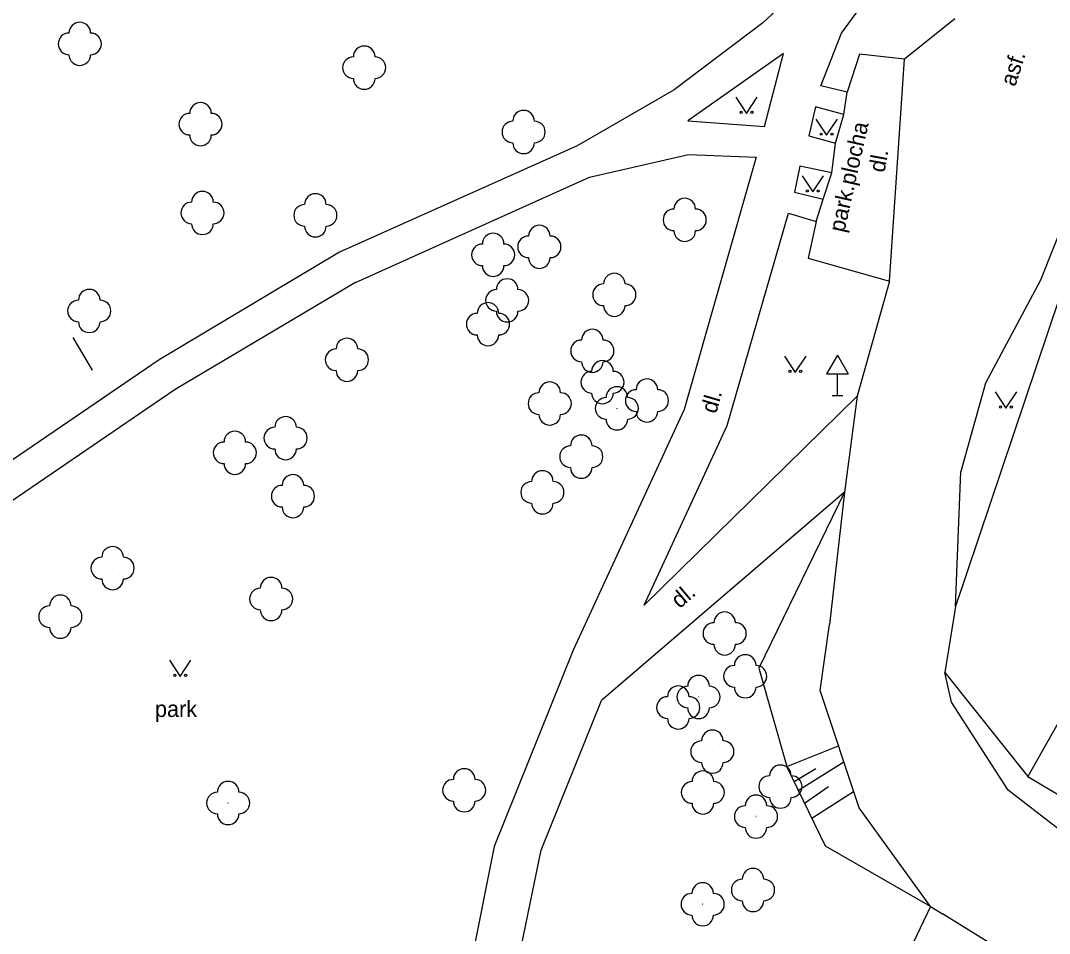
# Model space of a CAD drawing. Extents: x -794191 to -788944, y -1117087 to -1105044.
# Drawn here: x -791802.65 to -791755.02, y -1109872.31 to -1109830.03 of the extents above; entities that cross this region are included whole.
import ezdxf

# ---------------------------------------------------------------- set-up
doc = ezdxf.new("R2010")
doc.units = 0
for name, color, linetype in [('Doplněk polohopisu', 7, 'Continuous'), ('Doplňkové značky', 7, 'Continuous'), ('Hranice - ploty_ zdi', 7, 'Continuous'), ('Komunikace', 7, 'Continuous'), ('Neurčené prvky', 7, 'Continuous'), ('Pomocné popisy', 7, 'Continuous'), ('Stavební objekty', 7, 'Continuous'), ('Výškopis', 7, 'Continuous'), ('Zeleň', 7, 'Continuous'), ('Značky druhů pozemků', 7, 'Continuous')]:
    doc.layers.add(name, color=color, linetype=linetype)

msp = doc.modelspace()

# ---------------------------------------------------------------- linework, layer by layer
at = {"layer": 'Doplněk polohopisu'}
for p, q in [((-791768.2, -1109834.94), (-791767.33, -1109831.56)), ((-791763.81, -1109831.58), (-791764.38, -1109833.35)), ((-791761.73, -1109831.82), (-791763.81, -1109831.58)), ((-791762.42, -1109842.1), (-791761.73, -1109831.82)), ((-791764.38, -1109833.35), (-791765.6, -1109833.05)), ((-791764.53, -1109834.38), (-791764.38, -1109833.35)), ((-791765.09, -1109837.09), (-791764.92, -1109835.71)), ((-791776.31, -1109837.29), (-791771.72, -1109836.24)), ((-791768.59, -1109836.35), (-791771.92, -1109848.04)), ((-791771.72, -1109836.24), (-791768.59, -1109836.35)), ((-791787.15, -1109842.16), (-791776.31, -1109837.29)), ((-791765.49, -1109838.3), (-791765.09, -1109837.09)), ((-791765.82, -1109839.34), (-791765.49, -1109838.3)), ((-791767.09, -1109838.95), (-791765.82, -1109839.34)), ((-791765.82, -1109839.34), (-791766.19, -1109841.04)), ((-791787.88, -1109840.75), (-791796.23, -1109845.75)), ((-791766.19, -1109841.04), (-791762.42, -1109842.1)), ((-791787.15, -1109842.16), (-791795.49, -1109847.12)), ((-791796.23, -1109845.75), (-791812.52, -1109856.84)), ((-791795.49, -1109847.12), (-791809.23, -1109856.5)), ((-791773.78, -1109857.11), (-791763.92, -1109847.42)), ((-791771.92, -1109848.04), (-791777.06, -1109859.19)), ((-791764.5, -1109851.88), (-791775.76, -1109861.52)), ((-791777.06, -1109859.19), (-791780.73, -1109868.28)), ((-791778.54, -1109868.46), (-791775.76, -1109861.52)), ((-791780.73, -1109868.28), (-791782.72, -1109878.28)), ((-791780.59, -1109878.27), (-791778.54, -1109868.46))]:
    msp.add_line(p, q, dxfattribs=at)
for points in [[(-791767.08, -1109822.81), (-791764.15, -1109823.62), (-791762.54, -1109824.37), (-791764.53, -1109826.64), (-791768.28, -1109830.14), (-791772.39, -1109833.24), (-791776.88, -1109835.83), (-791787.88, -1109840.75)], [(-791765.6, -1109833.05), (-791764.64, -1109830.62), (-791762.05, -1109827.07)], [(-791767.33, -1109831.56), (-791771.76, -1109834.67), (-791768.2, -1109834.94)], [(-791764.53, -1109834.38), (-791765.84, -1109834.02), (-791766.16, -1109835.37)], [(-791766.16, -1109835.37), (-791764.92, -1109835.71), (-791764.53, -1109834.38)], [(-791765.09, -1109837.09), (-791766.57, -1109836.77), (-791766.82, -1109837.98), (-791765.49, -1109838.3)], [(-791773.78, -1109857.11), (-791769.93, -1109848.78), (-791767.09, -1109838.95)]]:
    msp.add_lwpolyline(points, dxfattribs=at)
at = {"layer": 'Doplňkové značky'}
for p, q in [((-791764.83, -1109845.524), (-791765.33, -1109846.39)), ((-791764.83, -1109845.524), (-791764.33, -1109846.39)), ((-791765.33, -1109846.39), (-791764.33, -1109846.39)), ((-791764.83, -1109847.39), (-791764.83, -1109846.39)), ((-791765.08, -1109847.39), (-791764.58, -1109847.39))]:
    msp.add_line(p, q, dxfattribs=at)
at = {"layer": 'Hranice - ploty_ zdi'}
for p, q in [((-791759.85, -1109860.22), (-791756.01, -1109865.05)), ((-791760.52, -1109871.06), (-791765.05, -1109880.59)), ((-791760.52, -1109871.06), (-791759.97, -1109871.4)), ((-791756.64, -1109873.46), (-791759.97, -1109871.4))]:
    msp.add_line(p, q, dxfattribs=at)
msp.add_lwpolyline([(-791752.41, -1109837.44), (-791754.01, -1109841.25), (-791759.36, -1109857.17), (-791759.85, -1109860.22)], dxfattribs=at)
at = {"layer": 'Komunikace'}
for p, q in [((-791759.39, -1109829.95), (-791761.73, -1109831.82)), ((-791762.42, -1109842.1), (-791763.92, -1109847.42)), ((-791763.92, -1109847.42), (-791764.5, -1109851.88)), ((-791759.36, -1109857.17), (-791759.12, -1109850.92)), ((-791764.5, -1109851.88), (-791765.19, -1109858)), ((-791759.55, -1109861.6), (-791759.85, -1109860.22)), ((-791756.93, -1109865.67), (-791759.55, -1109861.6)), ((-791750.59, -1109870.6), (-791756.93, -1109865.67))]:
    msp.add_line(p, q, dxfattribs=at)
for points in [[(-791747.11, -1109852.84), (-791745.12, -1109847.88), (-791744.42, -1109845.94), (-791744.72, -1109843.98), (-791752.41, -1109837.44), (-791753.59, -1109837.43), (-791755.43, -1109842.06), (-791757.97, -1109846.82), (-791759.12, -1109850.92)], [(-791760.52, -1109871.06), (-791763.83, -1109866.5), (-791765.63, -1109861.06), (-791765.19, -1109858)]]:
    msp.add_lwpolyline(points, dxfattribs=at)
at = {"layer": 'Neurčené prvky'}
msp.add_line((-791800.23, -1109844.71), (-791799.34, -1109846.23), dxfattribs=at)
at = {"layer": 'Stavební objekty'}
msp.add_lwpolyline([(-791750.64, -1109855.54), (-791756.01, -1109865.05), (-791749.46, -1109868.95), (-791729.89, -1109880.61), (-791724.41, -1109870.93), (-791727.8, -1109869.1)], dxfattribs=at)
at = {"layer": 'Výškopis'}
for p, q in [((-791767.18, -1109864.58), (-791764.78, -1109863.62)), ((-791766.64, -1109865.68), (-791764.54, -1109864.36)), ((-791766.84, -1109865.27), (-791765.83, -1109864.67)), ((-791766.36, -1109866.27), (-791765.24, -1109865.5)), ((-791766.01, -1109866.98), (-791764.08, -1109865.74))]:
    msp.add_line(p, q, dxfattribs=at)
for points in [[(-791764.5, -1109851.88), (-791768.47, -1109860.02), (-791767.18, -1109864.58)], [(-791760.52, -1109871.06), (-791765.38, -1109868.27), (-791767.18, -1109864.58)]]:
    msp.add_lwpolyline(points, dxfattribs=at)
at = {"layer": 'Zeleň'}
for centre in [(-791799.91, -1109831.11), (-791786.74, -1109832.21), (-791794.32, -1109834.83), (-791779.36, -1109835.19), (-791794.23, -1109838.94), (-791789, -1109839.05), (-791771.9, -1109839.26), (-791778.63, -1109840.51), (-791780.77, -1109840.88), (-791780.12, -1109842.99), (-791775.16, -1109842.73), (-791799.47, -1109843.48), (-791781.01, -1109844.09), (-791776.18, -1109845.33), (-791787.54, -1109845.74), (-791775.71, -1109846.78), (-791778.15, -1109847.77), (-791773.65, -1109847.63), (-791775.04, -1109847.99), (-791790.38, -1109849.37), (-791792.73, -1109850.05), (-791776.69, -1109850.23), (-791790.04, -1109852.06), (-791778.49, -1109851.88), (-791798.39, -1109855.39), (-791791.05, -1109856.82), (-791800.81, -1109857.64), (-791770.05, -1109858.42), (-791769.1, -1109860.4), (-791771.26, -1109861.36), (-791772.2, -1109861.85), (-791770.62, -1109863.89), (-791782.11, -1109865.68), (-791771.06, -1109865.78), (-791767.47, -1109865.51), (-791793.04, -1109866.27), (-791768.6, -1109866.9), (-791768.74, -1109870.3), (-791771.07, -1109870.96)]:
    msp.add_circle(centre, 0.0005, dxfattribs=at)
for centre, start, end in [((-791799.91, -1109830.61), 0, 180), ((-791800.41, -1109831.11), 90, 270), ((-791799.41, -1109831.11), 270, 90), ((-791799.91, -1109831.61), 180, 360), ((-791786.74, -1109831.71), 0, 180), ((-791787.24, -1109832.21), 90, 270), ((-791786.24, -1109832.21), 270, 90), ((-791786.74, -1109832.71), 180, 360), ((-791794.32, -1109834.33), 0, 180), ((-791794.82, -1109834.83), 90, 270), ((-791793.82, -1109834.83), 270, 90), ((-791779.36, -1109834.69), 0, 180), ((-791779.86, -1109835.19), 90, 270), ((-791778.86, -1109835.19), 270, 90), ((-791794.32, -1109835.33), 180, 360), ((-791779.36, -1109835.69), 180, 360), ((-791794.23, -1109838.44), 0, 180), ((-791789, -1109838.55), 0, 180), ((-791771.9, -1109838.76), 0, 180), ((-791794.73, -1109838.94), 90, 270), ((-791793.73, -1109838.94), 270, 90), ((-791789.5, -1109839.05), 90, 270), ((-791788.5, -1109839.05), 270, 90), ((-791772.4, -1109839.26), 90, 270), ((-791771.4, -1109839.26), 270, 90), ((-791794.23, -1109839.44), 180, 360), ((-791789, -1109839.55), 180, 360), ((-791778.63, -1109840.01), 0, 180), ((-791771.9, -1109839.76), 180, 360), ((-791780.77, -1109840.38), 0, 180), ((-791779.13, -1109840.51), 90, 270), ((-791778.13, -1109840.51), 270, 90), ((-791781.27, -1109840.88), 90, 270), ((-791780.27, -1109840.88), 270, 90), ((-791778.63, -1109841.01), 180, 360), ((-791780.77, -1109841.38), 180, 360), ((-791780.12, -1109842.49), 0, 180), ((-791775.16, -1109842.23), 0, 180), ((-791799.47, -1109842.98), 0, 180), ((-791780.62, -1109842.99), 90, 270), ((-791779.62, -1109842.99), 270, 90), ((-791775.66, -1109842.73), 90, 270), ((-791774.66, -1109842.73), 270, 90), ((-791799.97, -1109843.48), 90, 270), ((-791798.97, -1109843.48), 270, 90), ((-791781.01, -1109843.59), 0, 180), ((-791780.12, -1109843.49), 180, 360), ((-791775.16, -1109843.23), 180, 360), ((-791799.47, -1109843.98), 180, 360), ((-791781.51, -1109844.09), 90, 270), ((-791780.51, -1109844.09), 270, 90), ((-791776.18, -1109844.83), 0, 180), ((-791787.54, -1109845.24), 0, 180), ((-791781.01, -1109844.59), 180, 360), ((-791776.68, -1109845.33), 90, 270), ((-791775.68, -1109845.33), 270, 90), ((-791788.04, -1109845.74), 90, 270), ((-791787.04, -1109845.74), 270, 90), ((-791776.18, -1109845.83), 180, 360), ((-791775.71, -1109846.28), 0, 180), ((-791787.54, -1109846.24), 180, 360), ((-791776.21, -1109846.78), 90, 270), ((-791775.21, -1109846.78), 270, 90), ((-791778.15, -1109847.27), 0, 180), ((-791773.65, -1109847.13), 0, 180), ((-791778.65, -1109847.77), 90, 270), ((-791777.65, -1109847.77), 270, 90), ((-791775.71, -1109847.28), 180, 360), ((-791775.04, -1109847.49), 0, 180), ((-791774.15, -1109847.63), 90, 270), ((-791773.15, -1109847.63), 270, 90), ((-791775.54, -1109847.99), 90, 270), ((-791774.54, -1109847.99), 270, 90), ((-791778.15, -1109848.27), 180, 360), ((-791773.65, -1109848.13), 180, 360), ((-791790.38, -1109848.87), 0, 180), ((-791775.04, -1109848.49), 180, 360), ((-791792.73, -1109849.55), 0, 180), ((-791790.88, -1109849.37), 90, 270), ((-791789.88, -1109849.37), 270, 90), ((-791776.69, -1109849.73), 0, 180), ((-791793.23, -1109850.05), 90, 270), ((-791792.23, -1109850.05), 270, 90), ((-791777.19, -1109850.23), 90, 270), ((-791776.19, -1109850.23), 270, 90), ((-791790.38, -1109849.87), 180, 360), ((-791792.73, -1109850.55), 180, 360), ((-791790.04, -1109851.56), 0, 180), ((-791778.49, -1109851.38), 0, 180), ((-791776.69, -1109850.73), 180, 360), ((-791790.54, -1109852.06), 90, 270), ((-791789.54, -1109852.06), 270, 90), ((-791778.99, -1109851.88), 90, 270), ((-791777.99, -1109851.88), 270, 90), ((-791790.04, -1109852.56), 180, 360), ((-791778.49, -1109852.38), 180, 360), ((-791798.39, -1109854.89), 0, 180), ((-791798.89, -1109855.39), 90, 270), ((-791797.89, -1109855.39), 270, 90), ((-791798.39, -1109855.89), 180, 360), ((-791791.05, -1109856.32), 0, 180), ((-791791.55, -1109856.82), 90, 270), ((-791790.55, -1109856.82), 270, 90), ((-791800.81, -1109857.14), 0, 180), ((-791801.31, -1109857.64), 90, 270), ((-791800.31, -1109857.64), 270, 90), ((-791791.05, -1109857.32), 180, 360), ((-791770.05, -1109857.92), 0, 180), ((-791800.81, -1109858.14), 180, 360), ((-791770.55, -1109858.42), 90, 270), ((-791769.55, -1109858.42), 270, 90), ((-791770.05, -1109858.92), 180, 360), ((-791769.1, -1109859.9), 0, 180), ((-791769.6, -1109860.4), 90, 270), ((-791768.6, -1109860.4), 270, 90), ((-791771.26, -1109860.86), 0, 180), ((-791772.2, -1109861.35), 0, 180), ((-791771.76, -1109861.36), 90, 270), ((-791770.76, -1109861.36), 270, 90), ((-791769.1, -1109860.9), 180, 360), ((-791772.7, -1109861.85), 90, 270), ((-791771.7, -1109861.85), 270, 90), ((-791771.26, -1109861.86), 180, 360), ((-791772.2, -1109862.35), 180, 360), ((-791770.62, -1109863.39), 0, 180), ((-791771.12, -1109863.89), 90, 270), ((-791770.12, -1109863.89), 270, 90), ((-791770.62, -1109864.39), 180, 360), ((-791767.47, -1109865.01), 0, 180), ((-791782.11, -1109865.18), 0, 180), ((-791771.06, -1109865.28), 0, 180), ((-791767.97, -1109865.51), 90, 270), ((-791766.97, -1109865.51), 270, 90), ((-791793.04, -1109865.77), 0, 180), ((-791782.61, -1109865.68), 90, 270), ((-791781.61, -1109865.68), 270, 90), ((-791771.56, -1109865.78), 90, 270), ((-791770.56, -1109865.78), 270, 90), ((-791793.54, -1109866.27), 90, 270), ((-791792.54, -1109866.27), 270, 90), ((-791768.6, -1109866.4), 0, 180), ((-791782.11, -1109866.18), 180, 360), ((-791771.06, -1109866.28), 180, 360), ((-791769.1, -1109866.9), 90, 270), ((-791768.1, -1109866.9), 270, 90), ((-791767.47, -1109866.01), 180, 360), ((-791793.04, -1109866.77), 180, 360), ((-791768.6, -1109867.4), 180, 360), ((-791768.74, -1109869.8), 0, 180), ((-791771.07, -1109870.46), 0, 180), ((-791769.24, -1109870.3), 90, 270), ((-791768.24, -1109870.3), 270, 90), ((-791771.57, -1109870.96), 90, 270), ((-791770.57, -1109870.96), 270, 90), ((-791768.74, -1109870.8), 180, 360), ((-791771.07, -1109871.46), 180, 360)]:
    msp.add_arc(centre, 0.5, start, end, dxfattribs=at)
at = {"layer": 'Značky druhů pozemků'}
for points in [[(-791769.54, -1109833.58), (-791769.04, -1109834.33), (-791768.54, -1109833.58)], [(-791765.83, -1109834.59), (-791765.33, -1109835.34), (-791764.83, -1109834.59)], [(-791766.47, -1109837.22), (-791765.97, -1109837.97), (-791765.47, -1109837.22)], [(-791767.28, -1109845.58), (-791766.78, -1109846.33), (-791766.28, -1109845.58)], [(-791757.53, -1109847.23), (-791757.03, -1109847.98), (-791756.53, -1109847.23)], [(-791795.76, -1109859.66), (-791795.26, -1109860.41), (-791794.76, -1109859.66)]]:
    msp.add_lwpolyline(points, dxfattribs=at)
for centre in [(-791769.29, -1109834.28), (-791768.79, -1109834.28), (-791765.58, -1109835.29), (-791765.08, -1109835.29), (-791766.22, -1109837.92), (-791765.72, -1109837.92), (-791767.03, -1109846.28), (-791766.53, -1109846.28), (-791757.28, -1109847.93), (-791756.78, -1109847.93), (-791795.51, -1109860.36), (-791795.01, -1109860.36)]:
    msp.add_circle(centre, 0.05, dxfattribs=at)

# ---------------------------------------------------------------- texts
at = {"layer": 'Pomocné popisy'}
for s, rotation, p in [('asf.', 72.1197, (-791756.6, -1109833.12)), ('park.plocha', 77.4054, (-791764.514, -1109839.875)), ('dl.', 79.5204, (-791762.654, -1109837.098)), ('dl.', 73.8714, (-791770.45, -1109848.27)), ('dl.', 40.1962, (-791772.14, -1109857.29))]:
    msp.add_text(s, height=0.75, rotation=rotation, dxfattribs=at).set_placement(p)
msp.add_text('park', height=0.75, dxfattribs=at).set_placement((-791796.429, -1109862.287))

doc.saveas('drawing.dxf')
